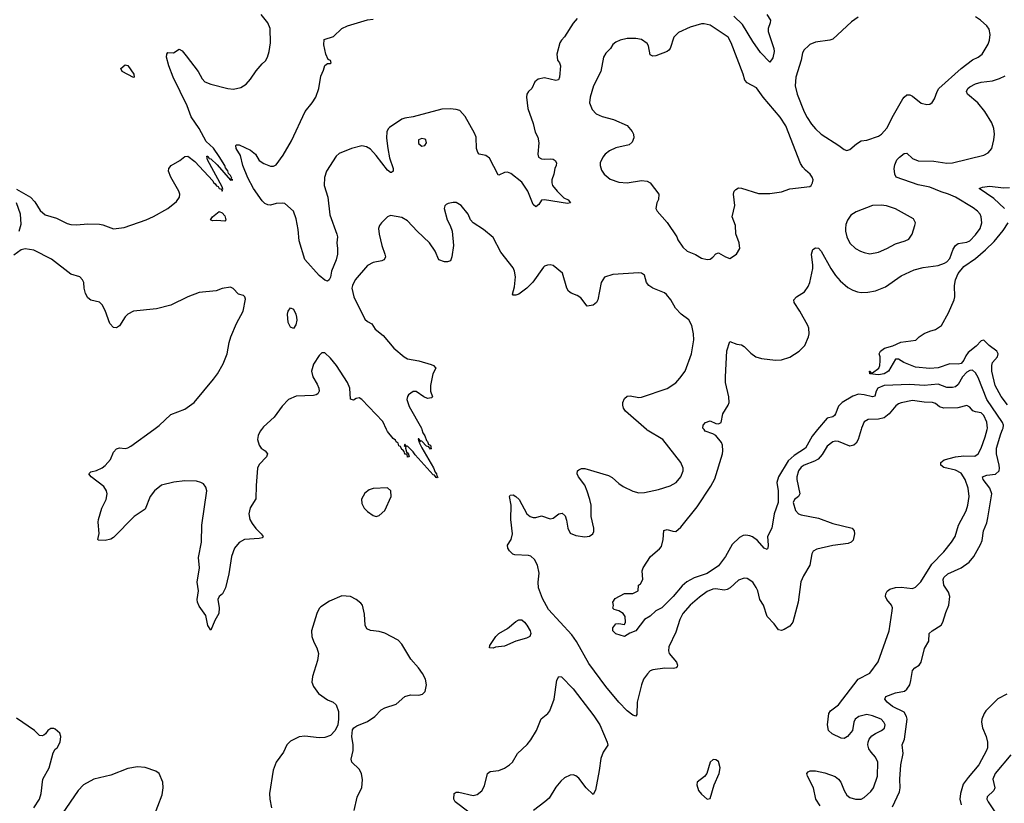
# Model space of a CAD drawing. Header units: inches. Extents: x 1649636 to 1815363, y 506543 to 641975.
# Tile 614 of 656: x 1771631 to 1778533, y 577381 to 582873. Entities that reach past the tile are written whole.
import ezdxf

# ---------------------------------------------------------------- set-up
doc = ezdxf.new("R2010")
doc.units = ezdxf.units.IN
doc.header["$MEASUREMENT"] = 0
doc.layers.add('B7577', color=7, linetype='Continuous')
doc.layers.add('B7578', color=7, linetype='Continuous')

msp = doc.modelspace()

# ---------------------------------------------------------------- linework, layer by layer
at = {"layer": 'B7577', "color": 5}
for points, elevation in [([(1773325.3, 580000), (1773318, 579990), (1773302.4, 579957.6), (1773299, 579930), (1773309.1, 579890), (1773323.6, 579870), (1773352.2, 579850), (1773368.7, 579830), (1773361.1, 579810), (1773310, 579754.7), (1773299.2, 579730), (1773288.2, 579608.2), (1773286.3, 579513.7), (1773247.4, 579452.6), (1773237.8, 579410), (1773244.9, 579370), (1773260.7, 579340.7), (1773285.6, 579305.6), (1773324.9, 579270), (1773337.1, 579250), (1773330, 579242), (1773310, 579235.8), (1773206.8, 579230), (1773170, 579209.6), (1773137.6, 579170), (1773116, 579110), (1773098, 578990), (1773073.7, 578890), (1773052.1, 578847.9), (1773030.5, 578829.5), (1773020.7, 578810), (1773030.3, 578750.3), (1773026.4, 578710), (1772998.7, 578661.3), (1772970, 578595.3), (1772950, 578628), (1772937.1, 578697.1), (1772890, 578761.3), (1772878, 578790), (1772875.4, 578810), (1772883.9, 578870), (1772876.5, 578930), (1772891.4, 579030), (1772884.1, 579104.1), (1772906.9, 579210), (1772908.5, 579330), (1772942, 579570), (1772937.1, 579597.1), (1772919.3, 579619.3), (1772902, 579630), (1772870, 579637.6), (1772790, 579639.7), (1772711.1, 579631.1), (1772624.9, 579610), (1772576.4, 579570), (1772547, 579530), (1772510, 579442.7), (1772433, 579390), (1772290, 579243.7), (1772270, 579232.3), (1772230, 579222.7), (1772184.7, 579224.7), (1772178, 579230), (1772188.9, 579271.1), (1772180.9, 579350), (1772184.5, 579370), (1772207.6, 579450), (1772238.7, 579510), (1772244.2, 579550), (1772240.5, 579570), (1772221.3, 579601.3), (1772132.7, 579670), (1772117.2, 579690), (1772130, 579702.8), (1772170, 579713.4), (1772210, 579733), (1772231.1, 579748.9), (1772267, 579790), (1772290, 579841), (1772310, 579866), (1772330, 579871.3), (1772370, 579866.8), (1772390, 579871), (1772410, 579882.8), (1772570.8, 580000)], 580), ([(1774451, 580000), (1774456.5, 579976.5), (1774470, 579956.4), (1774482.8, 579922.8), (1774490, 579917.3), (1774495.9, 579895.9), (1774510.2, 579890), (1774514.8, 579865.2), (1774510, 579862), (1774498, 579878), (1774483.7, 579883.7), (1774450, 579919), (1774440.2, 579920.2), (1774430, 579935.3), (1774425.4, 579934.6), (1774430, 579914), (1774438, 579918), (1774432, 579910), (1774450, 579871.3), (1774531.8, 579731.8), (1774542.5, 579702.5), (1774553.4, 579690), (1774555.3, 579675.3), (1774562, 579670), (1774558, 579662), (1774550, 579664), (1774539.5, 579679.5), (1774530, 579682.7), (1774403.6, 579823.6), (1774390, 579844), (1774350, 579884), (1774342, 579882), (1774330, 579898), (1774327.3, 579887.3), (1774338, 579878), (1774336, 579870), (1774343.5, 579843.5), (1774354, 579834), (1774362, 579810), (1774350, 579807.3), (1774346.6, 579826.6), (1774330, 579828.3), (1774326.4, 579846.4), (1774317.6, 579857.6), (1774310, 579859.5), (1774300.7, 579880.7), (1774290, 579886.9), (1774284.2, 579904.2), (1774270, 579914.5), (1774265.6, 579925.6), (1774250, 579938), (1774210, 579986.4), (1774203.3, 580000)], 580), ([(1777528.6, 580000), (1777507.7, 579930), (1777494.6, 579905.4), (1777477, 579890), (1777450, 579883.5), (1777370, 579916), (1777350, 579919.1), (1777330, 579914), (1777290, 579884.2), (1777255, 579825), (1777227.3, 579792.7), (1777202.3, 579777.7), (1777130, 579751.3), (1777110, 579736.2), (1777089.3, 579710), (1777077.5, 579670), (1777077.7, 579650), (1777100.7, 579550), (1777089.4, 579530.6), (1777062.8, 579510), (1777053.4, 579490), (1777070, 579432.7), (1777090, 579410.4), (1777110, 579401.7), (1777230, 579379.4), (1777330, 579341.3), (1777466.8, 579310), (1777481.3, 579290), (1777483.7, 579270), (1777474.2, 579225.8), (1777459.5, 579210), (1777438.8, 579201.2), (1777330, 579187.3), (1777218.3, 579161.7), (1777193, 579147), (1777184.4, 579130), (1777169.1, 579050.9), (1777125, 578975.1), (1777107.7, 578932.3), (1777087.9, 578790), (1777051.5, 578650), (1777030, 578621.3), (1776990, 578598.9), (1776970, 578591.6), (1776950, 578596.2), (1776918.7, 578638.7), (1776870.9, 578690), (1776845.1, 578770), (1776818.8, 578810), (1776804.8, 578870), (1776794.1, 578894.1), (1776770, 578929.6), (1776730, 578956.9), (1776710, 578958.3), (1776670, 578943.5), (1776610.1, 578889.9), (1776590, 578878.2), (1776570, 578875.2), (1776510, 578884.6), (1776490, 578882), (1776450, 578865.3), (1776395.6, 578824.4), (1776331.4, 578768.6), (1776279.1, 578710), (1776258.5, 578670), (1776230, 578581.2), (1776182.5, 578477.5), (1776178.7, 578450), (1776184.2, 578430), (1776235.3, 578370), (1776243.1, 578350), (1776239.3, 578340.7), (1776233, 578330), (1776213.9, 578326.1), (1776152.8, 578327.2), (1776070, 578316.9), (1776051.5, 578308.5), (1776031.4, 578288.6), (1776004.4, 578250), (1775989.1, 578210.9), (1775960.2, 578090), (1775956.4, 578003.6), (1775950, 577992.3), (1775930, 577998.2), (1775890, 578029.2), (1775829.9, 578090), (1775740, 578200), (1775620.8, 578360.8), (1775534.8, 578514.8), (1775502.2, 578562.2), (1775338, 578738), (1775296.2, 578816.2), (1775266.8, 578890), (1775265.4, 578930), (1775273.4, 578993.4), (1775261.7, 579050), (1775240.5, 579090), (1775213.4, 579113.4), (1775197.8, 579117.8), (1775101.8, 579121.8), (1775087.6, 579127.6), (1775063.9, 579150), (1775053.5, 579170), (1775051.2, 579190), (1775075.8, 579230), (1775086.6, 579270), (1775073.3, 579370), (1775076.9, 579470), (1775064.5, 579530), (1775070, 579541), (1775090, 579543), (1775110, 579530.4), (1775131.8, 579510), (1775186.4, 579410), (1775210, 579390.5), (1775230, 579383.8), (1775250, 579384.4), (1775290, 579395.5), (1775350, 579374.9), (1775370, 579379.3), (1775410, 579410.6), (1775434, 579414), (1775454.6, 579394.6), (1775464.6, 579364.6), (1775472.4, 579310), (1775490, 579274), (1775530, 579257.1), (1775592, 579248), (1775626, 579254), (1775648.7, 579270), (1775655.1, 579284.9), (1775656, 579310), (1775637, 579390), (1775636.2, 579470), (1775627, 579510), (1775610, 579568.7), (1775591.8, 579610), (1775547.6, 579670), (1775538.4, 579690), (1775542, 579710), (1775550, 579718), (1775570, 579726.4), (1775591.8, 579728.2), (1775758.7, 579678.7), (1775784.4, 579664.4), (1775830, 579622.4), (1775861.6, 579601.6), (1775928.2, 579568.2), (1775970, 579557), (1776010, 579558.7), (1776110, 579579.3), (1776190, 579606), (1776232.3, 579630), (1776265.1, 579670), (1776281.6, 579710), (1776282.9, 579730), (1776266.6, 579770), (1776139.7, 579930), (1776030, 579996.3), (1776025.8, 580000)], 580), ([(1777223.6, 580000), (1777185.8, 579954.2), (1777138.2, 579870), (1777060.6, 579819.4), (1777018.5, 579781.5), (1776950.7, 579670), (1776937.9, 579630), (1776947, 579570), (1776947.2, 579490), (1776920.5, 579410), (1776903.8, 579310), (1776872.7, 579250), (1776878.7, 579190), (1776876.4, 579170), (1776870, 579159.3), (1776850, 579169.6), (1776803.7, 579223.7), (1776768.9, 579248.9), (1776750, 579256.3), (1776720.9, 579259.1), (1776703.3, 579256.7), (1776675.8, 579244.2), (1776624.3, 579195.7), (1776579.5, 579110), (1776530, 579044.8), (1776450, 578991.2), (1776358.3, 578961.7), (1776307.1, 578932.9), (1776275.7, 578904.3), (1776212.1, 578830), (1776132.8, 578750), (1776090.9, 578729.1), (1776050, 578691.6), (1776011.2, 578668.8), (1775950, 578589.6), (1775907.3, 578572.7), (1775870, 578549.2), (1775810, 578568.7), (1775788, 578590), (1775788, 578610), (1775810, 578638), (1775830, 578641), (1775870, 578634), (1775878, 578650), (1775875.3, 578690), (1775862, 578710), (1775830, 578728.7), (1775798, 578738), (1775788, 578748), (1775793.6, 578766.4), (1775789, 578790), (1775804.8, 578815.2), (1775870, 578851.3), (1775930, 578851.3), (1775966, 578870), (1775968, 578910), (1775982, 578918), (1775998, 578950), (1775995.3, 579010), (1776001.2, 579030), (1776052.7, 579110), (1776116.6, 579163.4), (1776130, 579181), (1776141.1, 579230), (1776147.3, 579292.7), (1776170, 579299.1), (1776210, 579287.3), (1776230, 579286.8), (1776264.8, 579315.2), (1776380.7, 579459.3), (1776476.9, 579603.1), (1776504.4, 579655.6), (1776557.2, 579830), (1776560.4, 579850), (1776556.9, 579890), (1776549.7, 579910), (1776510, 579957.4), (1776490, 579969.7), (1776437, 579990), (1776428.8, 580000)], 560), ([(1777242.9, 577362.9), (1777212.4, 577410), (1777196.4, 577490), (1777153.3, 577570), (1777149.5, 577590), (1777158.4, 577601.6), (1777171.5, 577608.5), (1777210, 577608.9), (1777275.4, 577595.4), (1777347.8, 577567.8), (1777370.4, 577550.3), (1777387.8, 577527.8), (1777410.3, 577470), (1777430, 577438.4), (1777450, 577422), (1777490, 577408.7), (1777530, 577410.4), (1777550, 577421.3), (1777597, 577463), (1777615.8, 577490), (1777644.5, 577570), (1777646.6, 577670), (1777630, 577704.5), (1777598.6, 577738.6), (1777583.1, 577763.1), (1777577.2, 577790), (1777578.5, 577810), (1777585.4, 577830), (1777605.3, 577854.7), (1777629.1, 577870.9), (1777671.6, 577890), (1777692.1, 577907.9), (1777697.2, 577930), (1777688.5, 577950), (1777669.7, 577970), (1777610, 577994.8), (1777570, 578002), (1777514, 577990), (1777488.4, 577970), (1777478.4, 577950), (1777468.1, 577891.9), (1777434.8, 577850), (1777410, 577835.1), (1777390, 577836.2), (1777326.6, 577866.6), (1777301.2, 577890), (1777294.5, 577930), (1777302, 578010), (1777315.1, 578030), (1777370, 578070.2), (1777508.7, 578251.3), (1777590, 578292.6), (1777647.5, 578372.5), (1777725.7, 578590), (1777746.6, 578730), (1777748.2, 578750), (1777742.4, 578770), (1777709.6, 578810), (1777700.5, 578830), (1777701.6, 578850), (1777711.3, 578868.7), (1777730, 578881.3), (1777770, 578894), (1777810, 578895.5), (1777890, 578886.7), (1777910, 578894.9), (1777948, 578932), (1778024.3, 579055.7), (1778110, 579143.6), (1778163.5, 579210), (1778187.7, 579250), (1778211.9, 579330), (1778264.7, 579430), (1778278.2, 579470), (1778285.8, 579530), (1778279.8, 579590), (1778259.5, 579650), (1778230, 579693.7), (1778190, 579715.9), (1778110, 579734.8), (1778088.3, 579750), (1778088.4, 579770), (1778111.7, 579788.3), (1778191.2, 579808.8), (1778250, 579816.6), (1778325.3, 579814.7), (1778350, 579830.4), (1778369.8, 579870), (1778399.2, 579950), (1778412.2, 580000)], 580), ([(1777750, 577354.9), (1777798.1, 577461.9), (1777803.2, 577490), (1777800.5, 577550), (1777807.4, 577650), (1777823.2, 577730), (1777815.7, 577790), (1777834.1, 577830), (1777851.1, 577970), (1777848.2, 577990), (1777830, 578018.4), (1777750, 578059.4), (1777712.4, 578090), (1777696.3, 578110), (1777702.7, 578130), (1777770, 578154.9), (1777833.5, 578166.5), (1777850, 578180.5), (1777869.6, 578210), (1777878.6, 578241.4), (1777888.3, 578311.7), (1777905.6, 578330), (1777936.2, 578350), (1777950.7, 578369.3), (1777973.2, 578466.8), (1778003.9, 578516.1), (1778005.6, 578570), (1778027, 578590), (1778091.3, 578630), (1778103, 578650), (1778122.4, 578717.6), (1778144.4, 578770), (1778151.5, 578830), (1778141, 578861), (1778109.1, 578910), (1778104.5, 578950), (1778110, 578963.1), (1778136.3, 578990), (1778229.9, 579030.1), (1778286.6, 579070), (1778319.1, 579110), (1778366.2, 579193.8), (1778377.7, 579222.3), (1778386.3, 579290), (1778410, 579347), (1778418.4, 579381.6), (1778445.1, 579550), (1778430.3, 579590.3), (1778383.5, 579650), (1778379.7, 579670), (1778410, 579680.1), (1778471.6, 579688.4), (1778496.1, 579710), (1778499.9, 579730), (1778497.7, 579750), (1778478.3, 579830), (1778478.1, 579870), (1778507.8, 579970), (1778520.4, 580000)], 560), ([(1773976.3, 577330), (1773997, 577423), (1774030, 577491.3), (1774035.2, 577544.8), (1774028, 577590), (1774010, 577620.7), (1773959.6, 577670), (1773954.7, 577690), (1773969.7, 577750), (1773969.7, 577790), (1773958.9, 577850), (1773964.7, 577895.2), (1773974.5, 577910), (1773995.2, 577924.8), (1774070, 577954.9), (1774119.5, 577990), (1774165.3, 578034.7), (1774189.7, 578050.3), (1774270, 578076.3), (1774331.5, 578128.5), (1774370, 578140.5), (1774430, 578138), (1774455.1, 578144.9), (1774474.5, 578165.5), (1774483, 578210), (1774476.3, 578250), (1774454, 578290), (1774427.6, 578330), (1774371.9, 578391.9), (1774310, 578497), (1774283.1, 578523.1), (1774190, 578574.3), (1774150, 578584.4), (1774091, 578591), (1774064.2, 578604.2), (1774053.3, 578630), (1774047.5, 578707.5), (1774033.2, 578770), (1774023.2, 578783.2), (1773989.5, 578809.5), (1773949.5, 578829.5), (1773890, 578834.5), (1773802.8, 578797.2), (1773742.9, 578757.1), (1773730, 578745.2), (1773713, 578710), (1773677.6, 578590), (1773678.4, 578550), (1773692.7, 578510), (1773714, 578470), (1773724.9, 578430), (1773719.2, 578380.8), (1773683, 578270), (1773678, 578230), (1773690, 578198.8), (1773725.5, 578150), (1773790, 578106.4), (1773828.7, 578088.7), (1773850.4, 578070), (1773865.3, 578025.3), (1773866.3, 577970), (1773862.3, 577930), (1773843.7, 577890), (1773810, 577856.9), (1773770, 577841), (1773730, 577838.8), (1773630, 577851.6), (1773590, 577846.2), (1773530, 577815.4), (1773504.6, 577790), (1773480, 577740), (1773430.2, 577669.8), (1773407.8, 577612.3), (1773382, 577450), (1773383.9, 577410), (1773397.2, 577350)], 620), ([(1774779.3, 577319.3), (1774682.9, 577390), (1774674.5, 577410), (1774677.2, 577450), (1774690, 577458), (1774710, 577458), (1774810, 577436), (1774837.4, 577442.6), (1774870, 577468.5), (1774890, 577502.4), (1774910.9, 577590), (1774930, 577603.8), (1774990, 577610.8), (1775030, 577626.7), (1775065.3, 577650), (1775086.2, 577670), (1775121.5, 577730), (1775187.7, 577792.3), (1775214.7, 577825.3), (1775253.4, 577890), (1775286.5, 577973.5), (1775333.1, 578010), (1775347.8, 578030), (1775377.2, 578110), (1775395.4, 578244.6), (1775410, 578268.5), (1775430, 578266.5), (1775510, 578182.5), (1775654.6, 577994.6), (1775696.7, 577930), (1775750.1, 577810), (1775752.7, 577787.3), (1775720, 577740.1), (1775704.2, 577695.8), (1775693.5, 577610), (1775667.3, 577472.7), (1775650, 577442.7), (1775601.6, 577490), (1775550, 577556), (1775530, 577572.7), (1775510, 577579.3), (1775490, 577578), (1775450, 577558.4), (1775423.4, 577536.6), (1775390, 577494.5), (1775342.4, 577417.6), (1775313, 577390), (1775232.2, 577330)], 580), ([(1778550, 578145.4), (1778487.6, 578112.4), (1778404.3, 578030), (1778391.1, 578010), (1778376.1, 577970), (1778374, 577950), (1778380.8, 577910), (1778404.9, 577850), (1778414.3, 577810), (1778414, 577770), (1778407.9, 577750), (1778354.6, 577650), (1778278.4, 577561.6), (1778244.6, 577515.4), (1778224.8, 577450), (1778220.1, 577410), (1778230.1, 577370)], 560), ([(1771730.6, 577349.4), (1771769.8, 577410.2), (1771781.4, 577450), (1771794, 577550), (1771837.4, 577630), (1771865.3, 577734.7), (1771880.7, 577759.3), (1771893.6, 577770), (1771915.1, 577810), (1771919, 577850), (1771912.7, 577872.7), (1771880.9, 577900.9), (1771870, 577906), (1771850, 577904.5), (1771828, 577890), (1771812.5, 577867.5), (1771801.1, 577858.9), (1771790, 577852.7), (1771770, 577856), (1771734.5, 577890), (1771610, 577977.7)], 620), ([(1778579, 577721), (1778469.1, 577590), (1778451.8, 577550), (1778466, 577490), (1778460.5, 577470), (1778412.8, 577427.2), (1778410.4, 577410), (1778418.7, 577390), (1778490, 577285.7)], 580), ([(1772570, 577280.7), (1772630, 577441), (1772638, 577490), (1772635.6, 577530), (1772609.6, 577589.6), (1772585.8, 577605.8), (1772511.9, 577631.9), (1772457.5, 577637.5), (1772390, 577624.4), (1772270, 577577.3), (1772150, 577549.8), (1772078.7, 577510), (1772040.3, 577470), (1771930, 577307)], 620)]:
    msp.add_lwpolyline(points, dxfattribs=dict(at, elevation=elevation))
for points, elevation in [([(1774210, 579592.3), (1774110, 579586), (1774081.1, 579578.9), (1774050, 579555.3), (1774027.9, 579512.1), (1774030, 579482), (1774046.8, 579450), (1774070, 579426), (1774110, 579398), (1774130, 579392), (1774150, 579398), (1774190, 579432), (1774236, 579530), (1774232.7, 579570)], 620), ([(1774950, 578468.5), (1774924, 578470), (1774926.3, 578486.3), (1774969.1, 578550.9), (1774989.7, 578570), (1775050, 578606), (1775110, 578655.9), (1775130, 578667.3), (1775150, 578665.6), (1775170, 578651.1), (1775187.1, 578630), (1775208.6, 578590), (1775214.2, 578570), (1775208.2, 578550), (1775182.7, 578537.3), (1775110, 578517.2), (1775030, 578482.7), (1774965.5, 578474.5)], 580), ([(1776491.3, 577688.7), (1776470, 577668), (1776448, 577590), (1776431.9, 577568.1), (1776379.3, 577530), (1776376.5, 577510), (1776390, 577470.5), (1776410, 577444.9), (1776450, 577410.4), (1776470, 577414.8), (1776498.4, 577510), (1776533.3, 577590), (1776541.6, 577630), (1776530, 577674), (1776510, 577685.2)], 620)]:
    msp.add_lwpolyline(points, close=True, dxfattribs=dict(at, elevation=elevation))
at = {"layer": 'B7578', "color": 5}
for points, elevation in [([(1771610, 581684.7), (1771708.3, 581628.3), (1771736.7, 581596.7), (1771774.6, 581534.6), (1771810, 581505.5), (1771890, 581481.7), (1771964.7, 581444.7), (1771990, 581438.4), (1772030, 581436), (1772110, 581443), (1772190, 581439.7), (1772215.2, 581435.2), (1772290, 581407.4), (1772362.7, 581417.3), (1772519, 581470), (1772570, 581492.7), (1772670, 581550.4), (1772730, 581598), (1772751.8, 581630), (1772753.6, 581650), (1772747.3, 581670), (1772690, 581769.2), (1772675.4, 581810), (1772677.4, 581830), (1772693.3, 581850), (1772753.7, 581886.3), (1772790, 581914.9), (1772810, 581915.8), (1772858, 581878), (1772984.1, 581744.1), (1772990, 581730.6), (1773002.6, 581722.6), (1773010, 581708.9), (1773022.9, 581702.9), (1773030, 581688.8), (1773045.8, 581685.8), (1773050, 581672), (1773056, 581684), (1773050, 581702), (1772947, 581890), (1772944, 581916), (1772950, 581916), (1772960.5, 581900.5), (1772970, 581897.3), (1773014.9, 581854.9), (1773110, 581747.3), (1773126, 581750), (1773114.6, 581754.6), (1773117.5, 581762.5), (1773110, 581781.2), (1773095.6, 581795.6), (1773090, 581814), (1773074.4, 581834.4), (1773070, 581851.3), (1773030, 581913.7), (1772990, 581972.9), (1772938.2, 582018.2), (1772890, 582109.6), (1772832.4, 582192.4), (1772804.5, 582270), (1772707.4, 582470), (1772677.1, 582550), (1772661.5, 582610), (1772662.4, 582630), (1772670, 582642), (1772710, 582639.5), (1772750, 582665.5), (1772770, 582654.4), (1772799.2, 582619.2), (1772881.3, 582510), (1772910, 582457.3), (1772930, 582436.3), (1772970, 582420.5), (1773089.3, 582390.7), (1773130, 582384.9), (1773181.5, 582398.5), (1773219.1, 582420.9), (1773250, 582454.8), (1773290, 582514.8), (1773330, 582562.8), (1773354.9, 582585.1), (1773369.5, 582610.5), (1773380.9, 582650), (1773389.6, 582710), (1773387.6, 582810), (1773371.3, 582850), (1773324.7, 582910)], 580), ([(1776868.6, 582908.6), (1776894, 582870), (1776892.6, 582850), (1776877.6, 582810), (1776876.5, 582790), (1776918.4, 582670), (1776918.9, 582650), (1776910, 582605.2), (1776890, 582575.1), (1776823.5, 582643.5), (1776770, 582719.8), (1776698.1, 582838.1), (1776637.1, 582897.2)], 560), ([(1777508.5, 582890), (1777461.8, 582858.2), (1777330, 582737.2), (1777309.7, 582729.7), (1777210, 582715.1), (1777170, 582698.7), (1777159.3, 582690), (1777130, 582660.7), (1777118.9, 582641.1), (1777110, 582589), (1777071.8, 582470), (1777066.7, 582410), (1777079.7, 582350), (1777130, 582226.4), (1777150, 582186.7), (1777181.5, 582141.5), (1777208.2, 582108.2), (1777250, 582070.4), (1777372.1, 581992.1), (1777410, 581962.8), (1777430, 581956), (1777450, 581962.8), (1777496.9, 582003.1), (1777530, 582023.1), (1777570, 582028.7), (1777650, 582056.9), (1777673, 582070), (1777710, 582112.4), (1777756, 582204), (1777822.2, 582317.8), (1777830, 582330.5), (1777850, 582346.7), (1777870, 582347), (1777890, 582337), (1777950, 582288.4), (1777990, 582279.3), (1778010, 582281.6), (1778028.2, 582291.8), (1778042.9, 582317.1), (1778061, 582370), (1778074.5, 582390), (1778229.2, 582530.8), (1778310, 582592.6), (1778350, 582610.3), (1778378.4, 582630), (1778419.8, 582700.2), (1778429.7, 582730), (1778434.7, 582770), (1778425.7, 582805.7), (1778409.6, 582830), (1778366.6, 582870), (1778330, 582892.3)], 580), ([(1775539, 582881), (1775510, 582849.6), (1775450, 582751.6), (1775430, 582729.5), (1775418, 582710), (1775396.5, 582630), (1775401.1, 582590), (1775414.9, 582570), (1775421.5, 582550), (1775414.9, 582470), (1775408.7, 582451.3), (1775390, 582446.2), (1775310, 582465.7), (1775264.7, 582455.3), (1775242.4, 582437.6), (1775221.6, 582390), (1775197.1, 582370), (1775185.3, 582350), (1775183.1, 582330), (1775192.4, 582250), (1775230, 582146), (1775244.9, 582084.9), (1775262.8, 582050), (1775271, 582010), (1775264, 581930), (1775267.7, 581910), (1775290, 581897.1), (1775310, 581894.4), (1775350, 581898), (1775370, 581894.9), (1775384.9, 581884.9), (1775393, 581870), (1775392.7, 581850), (1775383, 581830), (1775376.3, 581790), (1775360.5, 581750), (1775360.4, 581730), (1775367, 581710), (1775399.3, 581670), (1775444.7, 581624.7), (1775474.8, 581610), (1775491, 581590), (1775470, 581585.1), (1775308.9, 581611.1), (1775290, 581607), (1775270, 581577.2), (1775250, 581561.2), (1775230, 581578), (1775191.9, 581671.9), (1775150, 581733.6), (1775074.6, 581794.6), (1775050, 581804.8), (1775030, 581802.3), (1774990, 581782.9), (1774985.4, 581785.4), (1774923.3, 581903.3), (1774899.7, 581919.8), (1774851.2, 581931.2), (1774842, 581942), (1774832.6, 581970), (1774829.8, 582049.8), (1774818.4, 582078.4), (1774754.5, 582194.5), (1774715.5, 582235.5), (1774690, 582244.2), (1774649.1, 582249.1), (1774590, 582246.1), (1774390, 582192.4), (1774330, 582182.8), (1774310, 582176.2), (1774223.9, 582116.1), (1774215.9, 582110), (1774205.8, 582090), (1774203.3, 582043.4), (1774212.1, 581970), (1774224.3, 581904.3), (1774248.7, 581830), (1774248.1, 581811.9), (1774238, 581802), (1774230, 581801.6), (1774210, 581818.7), (1774130, 581921.1), (1774090, 581964.7), (1774062.2, 581982.2), (1774030, 581989.7), (1773956.3, 581970), (1773870, 581934.8), (1773850, 581916.8), (1773782.9, 581810), (1773767.8, 581767.7), (1773765.3, 581710), (1773791.3, 581630), (1773804.8, 581504.8), (1773854.9, 581370), (1773858, 581350), (1773854, 581310), (1773859.1, 581270), (1773858, 581230), (1773850.4, 581190), (1773817.1, 581110), (1773810, 581068.7), (1773800.7, 581050), (1773790, 581040.9), (1773770, 581048.3), (1773730, 581079.2), (1773630, 581192.1), (1773590, 581323.7), (1773583.4, 581403.4), (1773570, 581477.2), (1773550.4, 581530.4), (1773490, 581584.7), (1773470, 581588), (1773430, 581584.7), (1773390, 581574), (1773370, 581575.1), (1773350, 581585.2), (1773330, 581603.2), (1773270, 581689.9), (1773230, 581763.5), (1773195.8, 581850), (1773180.1, 581920.1), (1773149.5, 581970), (1773146, 581990), (1773150, 581996), (1773170, 581994.9), (1773250, 581958.7), (1773283.1, 581930), (1773310, 581886), (1773343.8, 581863.8), (1773390, 581847), (1773410, 581846.7), (1773430, 581856.3), (1773477.6, 581922.4), (1773535.5, 582024.5), (1773633.5, 582230), (1773682, 582290), (1773706.3, 582330), (1773727.6, 582390), (1773742.9, 582477.1), (1773762, 582518), (1773770, 582552), (1773790, 582566), (1773810, 582564.7), (1773814, 582570), (1773810, 582586), (1773794, 582594), (1773777, 582630), (1773763.3, 582696.7), (1773766.6, 582733.4), (1773830, 582754), (1773890, 582810.6), (1773930, 582830.6), (1774069.3, 582870.7), (1774110, 582876.3)], 560), ([(1776428.8, 580000), (1776420.7, 580010), (1776420.9, 580030), (1776437.2, 580050), (1776470, 580060.4), (1776510, 580043.1), (1776530, 580039.5), (1776549.3, 580050), (1776560.5, 580110), (1776597.4, 580170), (1776603.1, 580190), (1776602, 580230), (1776579.7, 580330), (1776578.5, 580370), (1776588.4, 580551.5), (1776610, 580618), (1776659.1, 580599.1), (1776690, 580593.4), (1776710, 580583), (1776755.4, 580535.4), (1776790, 580510.4), (1776830, 580497.1), (1776930, 580486), (1776970, 580488.5), (1777030, 580508.7), (1777095.1, 580550), (1777134, 580590), (1777160.7, 580650), (1777165.1, 580670), (1777162.9, 580710), (1777156.2, 580730), (1777100.5, 580830), (1777059.6, 580890), (1777058.4, 580910), (1777076, 580930), (1777133.4, 580966.6), (1777157.5, 581002.5), (1777169.7, 581030.3), (1777189.7, 581130), (1777191.2, 581151.2), (1777182.4, 581230), (1777190, 581261), (1777210, 581274.8), (1777230, 581270.5), (1777250, 581250.4), (1777316, 581130), (1777350, 581079.3), (1777382.2, 581042.2), (1777436.9, 580996.9), (1777470, 580977.6), (1777504.8, 580964.8), (1777530, 580961.3), (1777576.6, 580963.4), (1777630, 580973.4), (1777700.6, 580999.4), (1777810, 581077.1), (1777901.3, 581118.7), (1777963.3, 581136.7), (1778070, 581151), (1778113.6, 581166.4), (1778130, 581176.5), (1778150, 581199.6), (1778174.4, 581265.6), (1778189.9, 581290.1), (1778210, 581304.9), (1778270, 581313.1), (1778290, 581323.6), (1778330, 581365.3), (1778363.1, 581410), (1778375.3, 581450), (1778371.7, 581490), (1778362.9, 581510), (1778345.7, 581530), (1778315, 581555), (1778189.8, 581629.8), (1778142.7, 581650), (1778090, 581665.2), (1778010, 581699.2), (1777930, 581715.4), (1777775.3, 581770), (1777764.5, 581790), (1777760.7, 581830), (1777764.4, 581855.6), (1777779.6, 581890), (1777797.6, 581910), (1777830, 581934.4), (1777850, 581936.3), (1777890, 581899.5), (1777930, 581884.7), (1778037.8, 581882.2), (1778130, 581868.1), (1778170, 581868.9), (1778390, 581922.4), (1778419.7, 581940.3), (1778444.5, 581970), (1778459.6, 582030), (1778463, 582070), (1778458.3, 582110), (1778445.1, 582150), (1778395.6, 582230), (1778346.2, 582290), (1778274.5, 582350), (1778268.7, 582370), (1778276, 582390), (1778290, 582402.4), (1778330, 582423), (1778370, 582435), (1778450, 582443.8), (1778500, 582460), (1778539.6, 582480.4)], 560), ([(1778534.8, 581550), (1778458.5, 581618.5), (1778357.2, 581690), (1778380.5, 581699.5), (1778430, 581706.3), (1778530, 581695.5), (1778570, 581695.9)], 540), ([(1771627.8, 581390), (1771641.3, 581438.7), (1771636.4, 581510), (1771608.2, 581590)], 580), ([(1776025.8, 580000), (1775878.3, 580130), (1775864, 580150), (1775858.3, 580170), (1775859.7, 580190), (1775870, 580218.8), (1775890, 580234.9), (1775910, 580237), (1775970, 580224), (1775990, 580226.5), (1776170, 580288.5), (1776230, 580328.2), (1776259.5, 580360.5), (1776295.8, 580410), (1776339.2, 580530), (1776355.5, 580630), (1776355.3, 580670), (1776342.5, 580730), (1776320.4, 580770), (1776267.1, 580810), (1776227.6, 580850), (1776194.7, 580910), (1776165.7, 580945.7), (1776150, 580958), (1776069.3, 580990), (1776040.9, 581010), (1776024.5, 581030), (1776010, 581082), (1775990, 581097.2), (1775970, 581099.3), (1775790, 581086), (1775730.6, 581069.4), (1775706, 581030), (1775683.7, 580910), (1775674.4, 580890), (1775650, 580871.6), (1775610, 580865.1), (1775564, 580924), (1775539.5, 580939.5), (1775496.2, 580956.2), (1775477, 580970), (1775465.6, 580990), (1775435.4, 581095.4), (1775370, 581149.4), (1775350, 581154), (1775330, 581152.3), (1775310, 581146), (1775302.3, 581137.7), (1775227.5, 581032.5), (1775185.3, 580990), (1775130, 580949.7), (1775110, 580941.3), (1775090, 580941.2), (1775086.3, 580950), (1775100.6, 580999.4), (1775106.5, 581070), (1775100.7, 581110), (1775090, 581134.7), (1775003.7, 581243.7), (1774950, 581345.2), (1774882, 581402), (1774809.2, 581450), (1774792.3, 581470), (1774775.1, 581510), (1774725.2, 581570), (1774691.7, 581591.7), (1774670, 581592.7), (1774634.4, 581585.6), (1774621.4, 581578.6), (1774610.7, 581569.3), (1774605.5, 581550), (1774627, 581470), (1774648.5, 581430), (1774662.4, 581390), (1774673.1, 581290), (1774661.1, 581210), (1774650, 581183.7), (1774630, 581174.7), (1774610, 581175.4), (1774569.8, 581189.8), (1774544, 581250), (1774504.7, 581310), (1774418, 581390), (1774350, 581462), (1774310, 581486.6), (1774230, 581500.7), (1774208.7, 581491.3), (1774167.3, 581450), (1774153.4, 581430), (1774147.3, 581410), (1774150.4, 581370), (1774169.3, 581290), (1774191.5, 581230), (1774194.3, 581210), (1774190, 581199.3), (1774183.8, 581190), (1774170, 581183.1), (1774108.5, 581171.5), (1774070, 581149.8), (1773983.2, 581050), (1773963.2, 581010), (1773959.7, 580990), (1773972.8, 580930), (1774050, 580774), (1774070, 580756.5), (1774100.2, 580740.2), (1774123.1, 580703.1), (1774179.6, 580659.6), (1774253.8, 580570), (1774326.5, 580510), (1774350, 580496.8), (1774430, 580481.7), (1774516.3, 580456.3), (1774533, 580450), (1774548, 580430), (1774528, 580390), (1774510.4, 580310), (1774512, 580270), (1774524, 580230), (1774518.4, 580221.6), (1774490, 580218.7), (1774463.7, 580230), (1774410, 580267.3), (1774390, 580267.3), (1774356.5, 580243.5), (1774348.6, 580231.4), (1774345.7, 580210), (1774361.1, 580161.1), (1774448.7, 580010), (1774451, 580000)], 580), ([(1778554.3, 580174.3), (1778510, 580233), (1778468.4, 580310), (1778446.3, 580410), (1778445.1, 580450), (1778449.8, 580470), (1778484.7, 580510), (1778488.7, 580530), (1778479.7, 580550), (1778426.2, 580590), (1778390, 580626.6), (1778370, 580621), (1778335.4, 580584.6), (1778280.4, 580539.6), (1778262.7, 580517.3), (1778250, 580487), (1778230, 580464.2), (1778210, 580459.4), (1778150, 580460.3), (1778070, 580432.8), (1778010, 580429.1), (1777910, 580438.3), (1777828.7, 580470), (1777790, 580493.2), (1777770, 580492.7), (1777720.5, 580410), (1777690.6, 580390), (1777650, 580384.1), (1777589.7, 580389.8), (1777588, 580410), (1777592, 580410), (1777598, 580398), (1777610, 580398), (1777652.7, 580430), (1777659.3, 580450), (1777662, 580482), (1777662, 580510), (1777655.3, 580530), (1777665.2, 580550), (1777694, 580570), (1777752.3, 580587.7), (1777806.8, 580613.2), (1777912.5, 580627.5), (1777935.3, 580650), (1777970, 580674), (1778010, 580690.7), (1778050, 580700.7), (1778092.7, 580730), (1778142, 580818), (1778181.1, 580910), (1778186, 580930), (1778182.9, 581010), (1778191.8, 581050), (1778210, 581093.4), (1778250, 581143.6), (1778330, 581199.7), (1778401.3, 581258.7), (1778462.3, 581317.7), (1778523.7, 581396.3), (1778560.7, 581450)], 540), ([(1772570.8, 580000), (1772610, 580028.5), (1772690, 580106.4), (1772790, 580143.8), (1772854, 580190), (1772990, 580352.4), (1773017.7, 580390), (1773058.6, 580461.4), (1773085.1, 580530), (1773099.6, 580610), (1773111.6, 580650), (1773150, 580742.8), (1773198, 580830), (1773213.6, 580913.6), (1773209.4, 580929.4), (1773199.5, 580939.5), (1773166, 580950), (1773128.4, 580988.4), (1773110, 580998), (1773050, 580989), (1773008, 580972), (1772890, 580960.7), (1772811, 580930), (1772690, 580871.6), (1772590, 580847.3), (1772430, 580829.4), (1772390.4, 580809.6), (1772370, 580789.4), (1772330, 580726.6), (1772310, 580712.3), (1772290, 580715.1), (1772264, 580744), (1772230, 580834), (1772210, 580873.2), (1772190, 580892.7), (1772130, 580906), (1772110, 580924), (1772093.8, 580953.8), (1772084.5, 580990), (1772080.9, 581030), (1772072.3, 581050), (1772052.7, 581070), (1771989.2, 581090), (1771853.9, 581193.9), (1771730, 581257.6), (1771670, 581267.6), (1771641.1, 581258.9), (1771590, 581222.7)], 580), ([(1774203.3, 580000), (1774175.8, 580055.8), (1774030, 580209.8), (1774010, 580223), (1773990, 580218.4), (1773970, 580205.1), (1773950, 580214), (1773945.1, 580290), (1773928, 580330), (1773851.9, 580450), (1773810, 580501.7), (1773770, 580538), (1773750, 580538.4), (1773730, 580519.5), (1773690, 580459.5), (1773676.5, 580410), (1773685.7, 580370), (1773717.6, 580317.6), (1773728.9, 580290), (1773730.3, 580270), (1773720.5, 580250), (1773710, 580243), (1773690, 580239.8), (1773570, 580233.7), (1773514.9, 580210), (1773470, 580164.7), (1773414, 580086), (1773340, 580020), (1773325.3, 580000)], 580), ([(1778520.4, 580000), (1778524.5, 580010), (1778526.2, 580030), (1778519, 580050), (1778410.4, 580210), (1778350, 580364.8), (1778330, 580396.9), (1778310, 580415.6), (1778290, 580414.2), (1778270, 580403.5), (1778238.9, 580370), (1778210, 580316.8), (1778190, 580300.6), (1778170, 580295.6), (1778130, 580294.9), (1778070, 580318.6), (1777970, 580308.9), (1777870, 580315.7), (1777690, 580309.9), (1777646.8, 580290), (1777635.3, 580270), (1777624.7, 580235.3), (1777610, 580229.9), (1777550, 580244.2), (1777510, 580247.1), (1777470, 580234.3), (1777397.4, 580190), (1777370, 580163.5), (1777350.6, 580109.4), (1777342, 580098), (1777330, 580088.9), (1777290, 580080.3), (1777223.6, 580000)], 560), ([(1778412.2, 580000), (1778414.8, 580010), (1778410, 580051.8), (1778390, 580098.7), (1778370, 580117.8), (1778330, 580124.2), (1778312.3, 580132.3), (1778290, 580157.6), (1778270, 580168.2), (1778206.8, 580153.2), (1778110, 580149.1), (1778078.5, 580158.5), (1778050, 580182.3), (1778029.8, 580189.8), (1777970, 580192.8), (1777890, 580203.9), (1777810, 580188.2), (1777790, 580180.7), (1777772.4, 580167.6), (1777725.2, 580110), (1777690, 580082.4), (1777650, 580072.3), (1777578, 580070), (1777550, 580054), (1777531.6, 580010), (1777528.6, 580000)], 580)]:
    msp.add_lwpolyline(points, dxfattribs=dict(at, elevation=elevation))
for points, elevation in [([(1776430, 582844.2), (1776410, 582843), (1776330, 582819.8), (1776250, 582783.5), (1776217.3, 582750), (1776191.4, 582670), (1776181.4, 582658.6), (1776170.2, 582649.8), (1776090, 582618.8), (1776070, 582616.4), (1776050, 582627.3), (1776038.5, 582690), (1776030, 582706.3), (1775990, 582732.8), (1775950, 582740.3), (1775890, 582740.3), (1775840.7, 582730), (1775810, 582715.4), (1775790, 582698.4), (1775772.2, 582670), (1775740.9, 582639.1), (1775724.2, 582610), (1775704, 582510), (1775654, 582410), (1775630.3, 582330), (1775624.4, 582290), (1775643.4, 582243.4), (1775672.4, 582212.4), (1775715.1, 582195.1), (1775792.7, 582172.7), (1775890, 582130.4), (1775925.3, 582090), (1775934, 582070), (1775935.8, 582044.2), (1775924.9, 582015.1), (1775904.2, 581995.8), (1775810, 581975.3), (1775766, 581954), (1775736, 581930), (1775719.6, 581910), (1775700.2, 581870), (1775699.1, 581850), (1775710, 581817.1), (1775729, 581790), (1775770, 581755.8), (1775830, 581735), (1775889.8, 581730.2), (1775990, 581746.4), (1776030, 581740.4), (1776050.3, 581730.3), (1776110.5, 581650), (1776108.1, 581611.9), (1776097.3, 581590), (1776090.8, 581550), (1776098.8, 581530), (1776170.5, 581450.5), (1776238, 581350), (1776244.7, 581330), (1776278.5, 581278.5), (1776311, 581250), (1776367.2, 581227.2), (1776410, 581201.6), (1776450, 581193), (1776470, 581193.4), (1776490, 581207.3), (1776510, 581230.8), (1776530, 581238.8), (1776578, 581210), (1776610, 581198.8), (1776655.3, 581230), (1776679, 581270), (1776673.2, 581310), (1776651.7, 581371.7), (1776649.6, 581430), (1776624.5, 581490), (1776643.5, 581570), (1776635.1, 581650), (1776639.7, 581670), (1776650, 581683.8), (1776670, 581693.4), (1776690, 581692.9), (1776810, 581655.5), (1776890, 581654.4), (1776970, 581666.4), (1777030, 581687.7), (1777170, 581702.8), (1777179, 581710), (1777189, 581730), (1777193.2, 581750), (1777185.2, 581770), (1777172.7, 581790), (1777138.4, 581818.4), (1777120.1, 581840.1), (1777104.9, 581864.9), (1777000.9, 582130), (1776962, 582190), (1776842.5, 582330), (1776795.2, 582395.2), (1776730.8, 582430.8), (1776715.1, 582450), (1776703.5, 582490), (1776617.8, 582710), (1776597.7, 582750), (1776470, 582833.3)], 580), ([(1772430, 582466.6), (1772349.2, 582510), (1772339.3, 582530), (1772370, 582555.5), (1772390, 582552.7), (1772431.5, 582490), (1772433.4, 582470)], 580), ([(1774450, 582039), (1774426.8, 582030), (1774426, 582010), (1774430, 582002), (1774450, 581986), (1774470, 581992), (1774482, 582010), (1774478, 582030), (1774470, 582035.3)], 580), ([(1773070, 581460.9), (1773014, 581466), (1772984, 581464), (1772968.7, 581470), (1772982, 581490), (1773030, 581527.7), (1773050, 581520.3), (1773070, 581498.7), (1773077.1, 581470)], 560), ([(1777670, 581573.9), (1777610, 581569.8), (1777493.4, 581526.6), (1777456.3, 581503.7), (1777433, 581467), (1777422.3, 581437.7), (1777418.7, 581410), (1777418.7, 581390), (1777428.7, 581350), (1777450, 581307.7), (1777490.6, 581270), (1777524, 581250), (1777550, 581240.9), (1777590, 581231.6), (1777650, 581242.7), (1777710, 581268.2), (1777770, 581302.6), (1777838, 581322), (1777864.4, 581335.6), (1777887.6, 581370), (1777906.6, 581430), (1777909.6, 581450), (1777896.3, 581476.3), (1777770, 581546.3), (1777707.9, 581567.9)], 580), ([(1773550, 580708.7), (1773530, 580718), (1773514, 580750), (1773509.7, 580810), (1773513.3, 580830), (1773530, 580852.9), (1773550, 580843.1), (1773566.7, 580810), (1773572.5, 580787.5), (1773573.4, 580766.6), (1773566.4, 580733.6)], 560)]:
    msp.add_lwpolyline(points, close=True, dxfattribs=dict(at, elevation=elevation))

doc.saveas('drawing.dxf')
